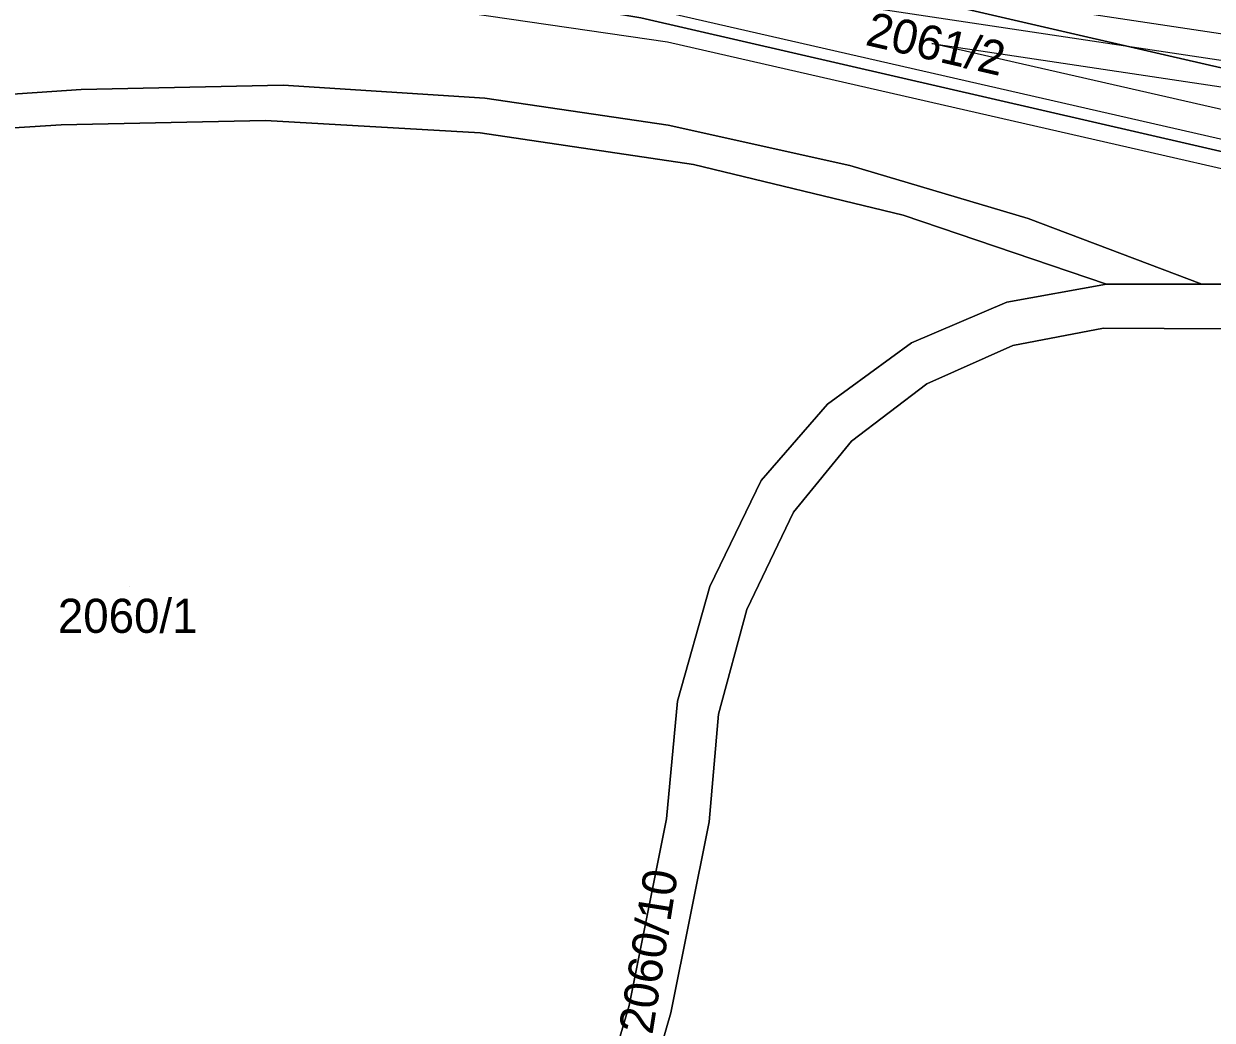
# Model space of a CAD drawing. Extents: x -263423 to -261326, y -1240067 to -1237864.
# Drawn here: x -262443.4 to -262373.7, y -1239094.9 to -1239036.5 of the extents above; entities that cross this region are included whole.
import ezdxf

# ---------------------------------------------------------------- set-up
doc = ezdxf.new("R2010")
doc.units = 0
for name, color, linetype in [('body_kn', 7, 'Continuous'), ('kladpar_druhypozemkov', 7, 'Continuous'), ('kladpar_hranice', 7, 'Continuous'), ('kladpar_parcelnecisla', 7, 'Continuous'), ('kladpar_plochy', 7, 'Continuous'), ('tarchy_linie', 7, 'Continuous')]:
    doc.layers.add(name, color=color, linetype=linetype)

msp = doc.modelspace()

# ---------------------------------------------------------------- linework, layer by layer
at = {"layer": 'body_kn'}
for p, q in [((-262405.64, -1239037.61), (-262405.64, -1239037.61)), ((-262390.15, -1239037.68), (-262390.15, -1239037.68)), ((-262390.15, -1239037.68), (-262390.15, -1239037.68)), ((-262376.27, -1239038.42), (-262376.27, -1239038.42)), ((-262440, -1239040.38), (-262440, -1239040.38)), ((-262428.17, -1239040.14), (-262428.17, -1239040.14)), ((-262416.35, -1239040.89), (-262416.35, -1239040.89)), ((-262441.17, -1239042.46), (-262441.17, -1239042.46)), ((-262429.19, -1239042.2), (-262429.19, -1239042.2)), ((-262405.6, -1239042.48), (-262405.6, -1239042.48)), ((-262416.62, -1239042.93), (-262416.62, -1239042.93)), ((-262404.13, -1239044.78), (-262404.13, -1239044.78)), ((-262394.96, -1239044.84), (-262394.96, -1239044.84)), ((-262391.84, -1239047.75), (-262391.84, -1239047.75)), ((-262391.84, -1239047.75), (-262391.84, -1239047.75)), ((-262384.51, -1239047.95), (-262384.51, -1239047.95)), ((-262379.93, -1239051.79), (-262379.93, -1239051.79)), ((-262374.34, -1239051.8), (-262374.34, -1239051.8)), ((-262385.77, -1239052.84), (-262385.77, -1239052.84)), ((-262380.11, -1239054.38), (-262380.11, -1239054.38)), ((-262391.36, -1239055.23), (-262391.36, -1239055.23)), ((-262385.41, -1239055.39), (-262385.41, -1239055.39)), ((-262390.46, -1239057.64), (-262390.46, -1239057.64)), ((-262396.28, -1239058.82), (-262396.28, -1239058.82)), ((-262394.86, -1239061), (-262394.86, -1239061)), ((-262400.16, -1239063.3), (-262400.16, -1239063.3)), ((-262398.27, -1239065.16), (-262398.27, -1239065.16)), ((-262403.17, -1239069.52), (-262403.17, -1239069.52)), ((-262400.99, -1239070.86), (-262400.99, -1239070.86)), ((-262405.05, -1239076.23), (-262405.05, -1239076.23)), ((-262402.66, -1239077), (-262402.66, -1239077)), ((-262405.7, -1239083.12), (-262405.7, -1239083.12)), ((-262403.21, -1239083.3), (-262403.21, -1239083.3)), ((-262407.89, -1239094.06), (-262407.89, -1239094.06)), ((-262405.45, -1239094.49), (-262405.45, -1239094.49))]:
    msp.add_line(p, q, dxfattribs=at)
at = {"layer": 'kladpar_druhypozemkov'}
for p, q in [((-262396.36, -1239037.83), (-262396.36, -1239037.83)), ((-262437.16, -1239069.5), (-262437.16, -1239069.5))]:
    msp.add_line(p, q, dxfattribs=at)
at = {"layer": 'kladpar_hranice'}
for points in [[(-262447.61, -1239026.67), (-262435.3, -1239027.56), (-262419.63, -1239030.57), (-262408.84, -1239032.51), (-262401.71, -1239031.47), (-262401.43, -1239032.59), (-262376.27, -1239038.42), (-262363.32, -1239041.38), (-262362.09, -1239044.01), (-262336.27, -1239049.87), (-262331.47, -1239049.93), (-262329.48, -1239047.74), (-262301.03, -1239054.1), (-262297.28, -1239055.01), (-262292.29, -1239056.07), (-262282.86, -1239056.49), (-262270.57, -1239051.03)], [(-262270.57, -1239051.03), (-262282.86, -1239056.49), (-262292.29, -1239056.07), (-262297.28, -1239055.01), (-262301.03, -1239054.1), (-262329.48, -1239047.74), (-262331.47, -1239049.93), (-262336.27, -1239049.87), (-262362.09, -1239044.01), (-262363.32, -1239041.38), (-262376.27, -1239038.42), (-262401.43, -1239032.59), (-262401.71, -1239031.47), (-262408.84, -1239032.51), (-262419.63, -1239030.57), (-262435.3, -1239027.56), (-262447.61, -1239026.67)], [(-262274.69, -1239055.68), (-262282.54, -1239059.25), (-262314.62, -1239051.68), (-262336.48, -1239052.47), (-262407.2, -1239036.18), (-262409.34, -1239035.83), (-262422.38, -1239032.67), (-262433.25, -1239030.89), (-262458.1, -1239027.28)], [(-262458.1, -1239027.28), (-262433.25, -1239030.89), (-262422.38, -1239032.67), (-262409.34, -1239035.83), (-262407.2, -1239036.18), (-262336.48, -1239052.47), (-262314.62, -1239051.68), (-262282.54, -1239059.25), (-262274.69, -1239055.68)], [(-262262.25, -1239069.96), (-262290.04, -1239062.26), (-262294.11, -1239060.87), (-262309.31, -1239055.25), (-262312.48, -1239054.39), (-262315.75, -1239054.1), (-262347.63, -1239053.42), (-262357.96, -1239052.79), (-262368.92, -1239051.8), (-262374.34, -1239051.8), (-262384.51, -1239047.95), (-262394.96, -1239044.84), (-262405.6, -1239042.48), (-262416.35, -1239040.89), (-262428.17, -1239040.14), (-262440, -1239040.38), (-262459.23, -1239041.69)], [(-262459.23, -1239041.69), (-262440, -1239040.38), (-262428.17, -1239040.14), (-262416.35, -1239040.89), (-262405.6, -1239042.48), (-262394.96, -1239044.84), (-262384.51, -1239047.95), (-262374.34, -1239051.8), (-262379.93, -1239051.79), (-262391.84, -1239047.75)], [(-262451.52, -1239105.12), (-262469.03, -1239087.65), (-262486.44, -1239070.26), (-262505.05, -1239051.69), (-262497.02, -1239047.94), (-262494.1, -1239046.92), (-262487.07, -1239046.99), (-262453.14, -1239043.22), (-262441.17, -1239042.46), (-262429.19, -1239042.2), (-262416.62, -1239042.93), (-262404.13, -1239044.78), (-262391.84, -1239047.75), (-262379.93, -1239051.79), (-262385.77, -1239052.84), (-262391.36, -1239055.23), (-262396.28, -1239058.82), (-262400.16, -1239063.3), (-262403.17, -1239069.52), (-262405.05, -1239076.23), (-262405.7, -1239083.12), (-262407.89, -1239094.06), (-262411.03, -1239104.77)], [(-262391.84, -1239047.75), (-262404.13, -1239044.78), (-262416.62, -1239042.93), (-262429.19, -1239042.2), (-262441.17, -1239042.46), (-262453.14, -1239043.22)], [(-262411.03, -1239104.77), (-262407.89, -1239094.06), (-262405.7, -1239083.12), (-262405.05, -1239076.23), (-262403.17, -1239069.52), (-262400.16, -1239063.3), (-262396.28, -1239058.82), (-262391.36, -1239055.23), (-262385.77, -1239052.84), (-262379.93, -1239051.79), (-262374.34, -1239051.8), (-262368.92, -1239051.8), (-262357.96, -1239052.79), (-262347.63, -1239053.42), (-262315.75, -1239054.1), (-262312.48, -1239054.39), (-262309.31, -1239055.25), (-262294.11, -1239060.87), (-262290.04, -1239062.26), (-262262.25, -1239069.96)], [(-262408.62, -1239105.45), (-262405.45, -1239094.49), (-262403.21, -1239083.3), (-262402.66, -1239077), (-262400.99, -1239070.86), (-262398.27, -1239065.16), (-262394.86, -1239061), (-262390.46, -1239057.64), (-262385.41, -1239055.39), (-262380.11, -1239054.38), (-262373, -1239054.41), (-262357.25, -1239061.46)], [(-262263.01, -1239072.29), (-262291.28, -1239064.54), (-262295.18, -1239063.19), (-262309.3, -1239057.93), (-262312.56, -1239056.93), (-262315.96, -1239056.62), (-262347.67, -1239055.97), (-262358.04, -1239055.29), (-262367.9, -1239054.51), (-262369.06, -1239054.42), (-262373, -1239054.41), (-262380.11, -1239054.38), (-262385.41, -1239055.39), (-262390.46, -1239057.64), (-262394.86, -1239061), (-262398.27, -1239065.16), (-262400.99, -1239070.86), (-262402.66, -1239077), (-262403.21, -1239083.3), (-262405.45, -1239094.49), (-262408.62, -1239105.45)]]:
    msp.add_lwpolyline(points, dxfattribs=at)
at = {"layer": 'kladpar_plochy'}
for p, q in [((-262385.41, -1239055.39), (-262380.11, -1239054.38)), ((-262380.11, -1239054.38), (-262373, -1239054.41)), ((-262390.46, -1239057.64), (-262385.41, -1239055.39)), ((-262394.86, -1239061), (-262390.46, -1239057.64)), ((-262398.27, -1239065.16), (-262394.86, -1239061)), ((-262400.99, -1239070.86), (-262398.27, -1239065.16)), ((-262402.66, -1239077), (-262400.99, -1239070.86)), ((-262403.21, -1239083.3), (-262402.66, -1239077)), ((-262405.45, -1239094.49), (-262403.21, -1239083.3)), ((-262408.62, -1239105.45), (-262405.45, -1239094.49))]:
    msp.add_line(p, q, dxfattribs=at)
for points in [[(-262447.61, -1239026.67), (-262435.3, -1239027.56), (-262419.63, -1239030.57), (-262408.84, -1239032.51), (-262401.71, -1239031.47), (-262401.43, -1239032.59), (-262376.27, -1239038.42), (-262363.32, -1239041.38), (-262362.09, -1239044.01), (-262336.27, -1239049.87), (-262331.47, -1239049.93), (-262329.48, -1239047.74), (-262301.03, -1239054.1), (-262297.28, -1239055.01), (-262292.29, -1239056.07), (-262282.86, -1239056.49), (-262270.57, -1239051.03)], [(-262270.57, -1239051.03), (-262282.86, -1239056.49), (-262292.29, -1239056.07), (-262297.28, -1239055.01), (-262301.03, -1239054.1), (-262329.48, -1239047.74), (-262331.47, -1239049.93), (-262336.27, -1239049.87), (-262362.09, -1239044.01), (-262363.32, -1239041.38), (-262376.27, -1239038.42), (-262401.43, -1239032.59), (-262401.71, -1239031.47), (-262408.84, -1239032.51), (-262419.63, -1239030.57), (-262435.3, -1239027.56), (-262447.61, -1239026.67)], [(-262274.69, -1239055.68), (-262282.54, -1239059.25), (-262314.62, -1239051.68), (-262336.48, -1239052.47), (-262407.2, -1239036.18), (-262409.34, -1239035.83), (-262422.38, -1239032.67), (-262433.25, -1239030.89), (-262458.1, -1239027.28)], [(-262458.1, -1239027.28), (-262433.25, -1239030.89), (-262422.38, -1239032.67), (-262409.34, -1239035.83), (-262407.2, -1239036.18), (-262336.48, -1239052.47), (-262314.62, -1239051.68), (-262282.54, -1239059.25), (-262274.69, -1239055.68)], [(-262262.25, -1239069.96), (-262290.04, -1239062.26), (-262294.11, -1239060.87), (-262309.31, -1239055.25), (-262312.48, -1239054.39), (-262315.75, -1239054.1), (-262347.63, -1239053.42), (-262357.96, -1239052.79), (-262368.92, -1239051.8), (-262374.34, -1239051.8), (-262384.51, -1239047.95), (-262394.96, -1239044.84), (-262405.6, -1239042.48), (-262416.35, -1239040.89), (-262428.17, -1239040.14), (-262440, -1239040.38), (-262459.23, -1239041.69)], [(-262451.52, -1239105.12), (-262469.03, -1239087.65), (-262486.44, -1239070.26), (-262505.05, -1239051.69), (-262497.02, -1239047.94), (-262494.1, -1239046.92), (-262487.07, -1239046.99), (-262453.14, -1239043.22), (-262441.17, -1239042.46), (-262429.19, -1239042.2), (-262416.62, -1239042.93), (-262404.13, -1239044.78), (-262391.84, -1239047.75), (-262379.93, -1239051.79), (-262385.77, -1239052.84), (-262391.36, -1239055.23), (-262396.28, -1239058.82), (-262400.16, -1239063.3), (-262403.17, -1239069.52), (-262405.05, -1239076.23), (-262405.7, -1239083.12), (-262407.89, -1239094.06), (-262411.03, -1239104.77)], [(-262411.03, -1239104.77), (-262407.89, -1239094.06), (-262405.7, -1239083.12), (-262405.05, -1239076.23), (-262403.17, -1239069.52), (-262400.16, -1239063.3), (-262396.28, -1239058.82), (-262391.36, -1239055.23), (-262385.77, -1239052.84), (-262379.93, -1239051.79), (-262374.34, -1239051.8), (-262368.92, -1239051.8), (-262357.96, -1239052.79), (-262347.63, -1239053.42), (-262315.75, -1239054.1), (-262312.48, -1239054.39), (-262309.31, -1239055.25), (-262294.11, -1239060.87), (-262290.04, -1239062.26), (-262262.25, -1239069.96)], [(-262263.01, -1239072.29), (-262291.28, -1239064.54), (-262295.18, -1239063.19), (-262309.3, -1239057.93), (-262312.56, -1239056.93), (-262315.96, -1239056.62), (-262347.67, -1239055.97), (-262358.04, -1239055.29), (-262367.9, -1239054.51), (-262369.06, -1239054.42), (-262373, -1239054.41), (-262380.11, -1239054.38), (-262385.41, -1239055.39), (-262390.46, -1239057.64), (-262394.86, -1239061), (-262398.27, -1239065.16), (-262400.99, -1239070.86), (-262402.66, -1239077), (-262403.21, -1239083.3), (-262405.45, -1239094.49), (-262408.62, -1239105.45)]]:
    msp.add_lwpolyline(points, dxfattribs=at)
msp.add_lwpolyline([(-262391.84, -1239047.75), (-262404.13, -1239044.78), (-262416.62, -1239042.93), (-262429.19, -1239042.2), (-262441.17, -1239042.46), (-262453.14, -1239043.22), (-262487.07, -1239046.99), (-262494.1, -1239046.92), (-262497.02, -1239047.94), (-262505.05, -1239051.69), (-262506.74, -1239050.01), (-262497.58, -1239045.91), (-262494.69, -1239044.96), (-262491.66, -1239044.78), (-262484.99, -1239044.74), (-262459.23, -1239041.69), (-262440, -1239040.38), (-262428.17, -1239040.14), (-262416.35, -1239040.89), (-262405.6, -1239042.48), (-262394.96, -1239044.84), (-262384.51, -1239047.95), (-262374.34, -1239051.8), (-262379.93, -1239051.79)], close=True, dxfattribs=at)
at = {"layer": 'tarchy_linie'}
for points in [[(-262477.71, -1239021.41), (-262345.77, -1239041.23), (-262277.63, -1239051.34), (-262265.69, -1239043.1), (-262256.79, -1239039.01), (-262247.85, -1239034.9), (-262272.7, -1239052.07), (-262248.05, -1239055.72), (-262161.58, -1239067.24), (-262161.11, -1239068.86), (-262160.64, -1239070.48), (-262248.45, -1239058.78), (-262276.41, -1239054.63), (-262286.64, -1239061.69), (-262343.79, -1239051.76), (-262405.64, -1239037.61), (-262469.65, -1239028.3)], [(-262511.94, -1239035.93), (-262511.51, -1239036.28), (-262508.96, -1239036.9), (-262477.5, -1239023), (-262346, -1239042.75), (-262248.25, -1239057.25), (-262161.11, -1239068.86)], [(-262515.94, -1239037.69), (-262510.7, -1239042.51), (-262469.75, -1239026.57), (-262405.4, -1239035.93), (-262343.41, -1239050.1), (-262287.03, -1239059.9), (-262256.79, -1239039.01)], [(-262390.15, -1239037.68), (-262346.23, -1239044.27), (-262281.34, -1239053.9), (-262287.42, -1239058.11), (-262343.03, -1239048.44), (-262390.15, -1239037.68)]]:
    msp.add_lwpolyline(points, dxfattribs=at)

# ---------------------------------------------------------------- texts
at = {"layer": 'kladpar_parcelnecisla'}
for s, rotation, p in [('2061/2', 347, (-262394.121, -1239037.759)), ('2060/10', 81, (-262406.532, -1239095.822))]:
    msp.add_text(s, height=2, rotation=rotation, dxfattribs=at).set_placement(p)
msp.add_text('2060/1', height=2, dxfattribs=at).set_placement((-262441.36, -1239072.23))

doc.saveas('drawing.dxf')
